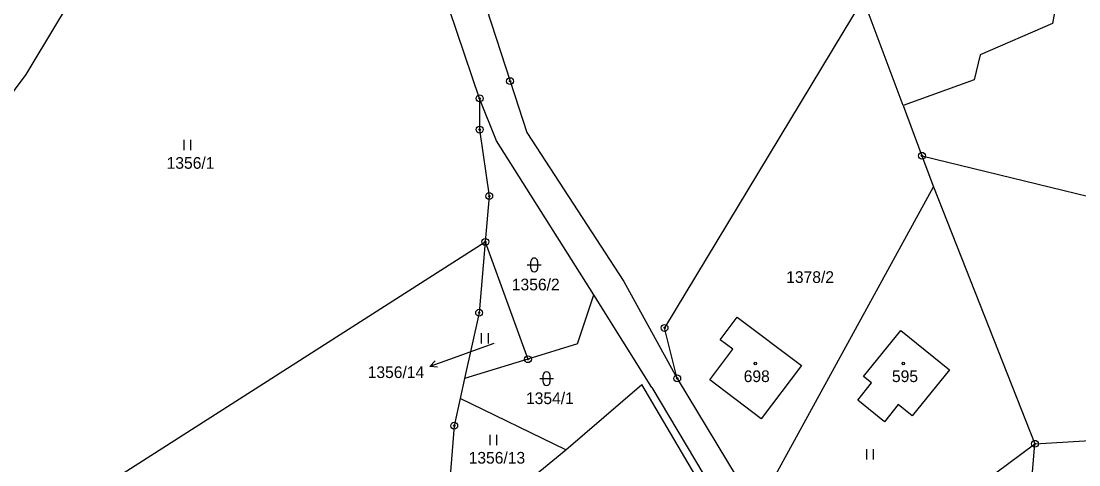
# Model space of a CAD drawing. Extents: x -439246 to -433691, y -1130252 to -1121148.
# Drawn here: x -437823.2 to -437669.4, y -1123855.9 to -1123791.4 of the extents above; entities that cross this region are included whole.
import ezdxf

# ---------------------------------------------------------------- set-up
doc = ezdxf.new("R2010")
doc.units = 0
for name, color, linetype in [('Vrstva 1', 7, 'Continuous'), ('Vrstva 16', 7, 'Continuous'), ('Vrstva 18', 7, 'Continuous'), ('Vrstva 19', 7, 'Continuous'), ('Vrstva 24', 7, 'Continuous'), ('Vrstva 25', 7, 'Continuous'), ('Vrstva 3', 7, 'Continuous'), ('Vrstva 37', 7, 'Continuous'), ('Vrstva 52', 7, 'Continuous')]:
    doc.layers.add(name, color=color, linetype=linetype)

msp = doc.modelspace()

# ---------------------------------------------------------------- linework, layer by layer
at = {"layer": 'Vrstva 1'}
for points in [[(-437765.14, -1123759.99), (-437752.1, -1123800.09)], [(-437756.52, -1123802.6), (-437769.62, -1123763.88)], [(-437700.76, -1123788.06), (-437729.63, -1123835.98)], [(-437694.93, -1123803.64), (-437700.76, -1123788.06)], [(-437672.48, -1123787.66), (-437673.2, -1123791.7)], [(-437673.2, -1123791.7), (-437683.72, -1123796.27)], [(-437683.72, -1123796.27), (-437684.6, -1123799.9)], [(-437752.1, -1123800.09), (-437749.66, -1123807.58)], [(-437684.6, -1123799.9), (-437694.93, -1123803.64)], [(-437754.07, -1123808.76), (-437756.52, -1123802.6)], [(-437756.52, -1123802.6), (-437756.52, -1123807.15)], [(-437694.93, -1123803.64), (-437692.2, -1123810.95)], [(-437756.52, -1123807.15), (-437755.13, -1123816.81)], [(-437749.66, -1123807.58), (-437735.57, -1123829.22)], [(-437739.93, -1123831.19), (-437754.07, -1123808.76)], [(-437692.2, -1123810.95), (-437649.22, -1123821.43)], [(-437692.2, -1123810.95), (-437690.5, -1123815.48)], [(-437716.26, -1123862.46), (-437690.5, -1123815.48)], [(-437690.5, -1123815.48), (-437675.77, -1123852.84)], [(-437755.13, -1123816.81), (-437755.7, -1123823.48)], [(-437817.23, -1123862.78), (-437755.7, -1123823.48)], [(-437755.7, -1123823.48), (-437756.59, -1123833.78)], [(-437755.7, -1123823.48), (-437749.49, -1123840.53)], [(-437735.57, -1123829.22), (-437727.79, -1123843.32)], [(-437742.27, -1123838.3), (-437739.93, -1123831.19)], [(-437731.5, -1123844.63), (-437739.93, -1123831.19)], [(-437756.59, -1123833.78), (-437758.71, -1123843.36)], [(-437721.53, -1123837.7), (-437719.06, -1123834.42)], [(-437719.06, -1123834.42), (-437709.72, -1123841.47)], [(-437727.79, -1123843.32), (-437729.63, -1123835.98)], [(-437719.69, -1123839.08), (-437721.53, -1123837.7)], [(-437700.69, -1123843.05), (-437695.28, -1123836.37)], [(-437695.28, -1123836.37), (-437688.21, -1123842.09)], [(-437742.27, -1123838.3), (-437749.49, -1123840.53)], [(-437723.06, -1123843.55), (-437719.69, -1123839.08)], [(-437749.49, -1123840.53), (-437758.71, -1123843.36)], [(-437709.72, -1123841.47), (-437715.56, -1123849.21)], [(-437688.21, -1123842.09), (-437693.62, -1123848.78)], [(-437758.71, -1123843.36), (-437759.35, -1123846.26)], [(-437727.79, -1123843.32), (-437716.26, -1123862.46)], [(-437715.56, -1123849.21), (-437723.06, -1123843.55)], [(-437699.53, -1123843.99), (-437700.69, -1123843.05)], [(-437743.98, -1123853.73), (-437732.93, -1123844.23)], [(-437720.44, -1123865.44), (-437732.93, -1123844.23)], [(-437731.5, -1123844.63), (-437710.14, -1123880.45)], [(-437701.54, -1123846.48), (-437699.53, -1123843.99)], [(-437759.35, -1123846.26), (-437760.22, -1123850.2)], [(-437743.98, -1123853.73), (-437759.35, -1123846.26)], [(-437697.65, -1123849.63), (-437701.54, -1123846.48)], [(-437695.64, -1123847.14), (-437697.65, -1123849.63)], [(-437693.62, -1123848.78), (-437695.64, -1123847.14)], [(-437760.22, -1123850.2), (-437761.21, -1123862.33)], [(-437675.77, -1123852.84), (-437639.56, -1123850.64)], [(-437707.74, -1123876.59), (-437675.77, -1123852.84)], [(-437676.28, -1123858.7), (-437675.77, -1123852.84)], [(-437774.81, -1123879.01), (-437743.98, -1123853.73)]]:
    msp.add_lwpolyline(points, dxfattribs=at)
at = {"layer": 'Vrstva 16'}
msp.add_line((-437760.92, -1123840.57), (-437763.75, -1123841.58), dxfattribs=at)
for points in [[(-437754.48, -1123838.27), (-437760.92, -1123840.57)], [(-437762.64, -1123841.71), (-437763.75, -1123841.58), (-437762.97, -1123840.77)]]:
    msp.add_lwpolyline(points, dxfattribs=at)
at = {"layer": 'Vrstva 24'}
for centre, radius in [((-437752.1, -1123800.09), 0.5), ((-437752.1, -1123800.09), 0.1), ((-437756.52, -1123802.6), 0.5), ((-437756.52, -1123802.6), 0.1), ((-437756.52, -1123807.15), 0.5), ((-437756.52, -1123807.15), 0.1), ((-437692.2, -1123810.95), 0.5), ((-437692.2, -1123810.95), 0.1), ((-437755.13, -1123816.81), 0.5), ((-437755.13, -1123816.81), 0.1), ((-437755.7, -1123823.48), 0.5), ((-437755.7, -1123823.48), 0.1), ((-437756.59, -1123833.78), 0.5), ((-437756.59, -1123833.78), 0.1), ((-437729.63, -1123835.98), 0.5), ((-437729.63, -1123835.98), 0.1), ((-437749.49, -1123840.53), 0.5), ((-437749.49, -1123840.53), 0.1), ((-437727.79, -1123843.32), 0.5), ((-437727.79, -1123843.32), 0.1), ((-437760.22, -1123850.2), 0.5), ((-437760.22, -1123850.2), 0.1), ((-437675.77, -1123852.84), 0.5), ((-437675.77, -1123852.84), 0.1)]:
    msp.add_circle(centre, radius, dxfattribs=at)
at = {"layer": 'Vrstva 25'}
for p, q in [((-437799.51, -1123810.14), (-437799.51, -1123808.64)), ((-437798.51, -1123810.14), (-437798.51, -1123808.64)), ((-437749.59, -1123826.82), (-437747.59, -1123826.82)), ((-437749.09, -1123827.32), (-437749.09, -1123826.32)), ((-437748.09, -1123826.32), (-437748.09, -1123827.32)), ((-437756.23, -1123838.27), (-437756.23, -1123836.77)), ((-437755.23, -1123838.27), (-437755.23, -1123836.77)), ((-437747.79, -1123843.36), (-437745.79, -1123843.36)), ((-437747.29, -1123843.86), (-437747.29, -1123842.86)), ((-437746.29, -1123842.86), (-437746.29, -1123843.86)), ((-437755, -1123853.02), (-437755, -1123851.52)), ((-437754, -1123853.02), (-437754, -1123851.52)), ((-437700.23, -1123855.14), (-437700.23, -1123853.64)), ((-437699.23, -1123855.14), (-437699.23, -1123853.64))]:
    msp.add_line(p, q, dxfattribs=at)
for centre in [(-437716.43, -1123841.16), (-437694.92, -1123841.16)]:
    msp.add_circle(centre, 0.175, dxfattribs=at)
for centre, start, end in [((-437748.59, -1123826.32), 0, 180), ((-437748.59, -1123827.32), 180, 0), ((-437746.79, -1123842.86), 0, 180), ((-437746.79, -1123843.86), 180, 0)]:
    msp.add_arc(centre, 0.5, start, end, dxfattribs=at)
at = {"layer": 'Vrstva 3'}
for points in [[(-437721.53, -1123837.7), (-437719.06, -1123834.42)], [(-437719.06, -1123834.42), (-437709.72, -1123841.47)], [(-437719.69, -1123839.08), (-437721.53, -1123837.7)], [(-437700.69, -1123843.05), (-437695.28, -1123836.37)], [(-437695.28, -1123836.37), (-437688.21, -1123842.09)], [(-437723.06, -1123843.55), (-437719.69, -1123839.08)], [(-437709.72, -1123841.47), (-437715.56, -1123849.21)], [(-437688.21, -1123842.09), (-437693.62, -1123848.78)], [(-437715.56, -1123849.21), (-437723.06, -1123843.55)], [(-437699.53, -1123843.99), (-437700.69, -1123843.05)], [(-437701.54, -1123846.48), (-437699.53, -1123843.99)], [(-437697.65, -1123849.63), (-437701.54, -1123846.48)], [(-437695.64, -1123847.14), (-437697.65, -1123849.63)], [(-437693.62, -1123848.78), (-437695.64, -1123847.14)]]:
    msp.add_lwpolyline(points, dxfattribs=at)
at = {"layer": 'Vrstva 37'}
for centre in [(-437716.43, -1123841.16), (-437694.92, -1123841.16)]:
    msp.add_circle(centre, 0.175, dxfattribs=at)
at = {"layer": 'Vrstva 52'}
msp.add_lwpolyline([(-437811.22, -1123780.38), (-437818.06, -1123791.72), (-437822.52, -1123799.13), (-437830.19, -1123809.36)], dxfattribs=at)

# ---------------------------------------------------------------- texts
at = {"layer": 'Vrstva 16'}
msp.add_text('1356/14', height=1.7, dxfattribs=at).set_placement((-437772.8, -1123843.27))
at = {"layer": 'Vrstva 18'}
for s, height, p in [('1356/1', 1.7, (-437802.04, -1123812.84)), ('1378/2', 1.7, (-437711.94, -1123829.44)), ('1356/2', 1.7, (-437751.84, -1123830.52)), ('1356/14', 0.1, (-437754.72, -1123838.27)), ('1354/1', 1.7, (-437749.78, -1123847.06)), ('1356/13', 1.7, (-437758.12, -1123855.72))]:
    msp.add_text(s, height=height, dxfattribs=at).set_placement(p)
at = {"layer": 'Vrstva 19'}
for s, p in [('698', (-437718.12, -1123843.86)), ('595', (-437696.56, -1123843.86))]:
    msp.add_text(s, height=1.7, dxfattribs=at).set_placement(p)

doc.saveas('drawing.dxf')
